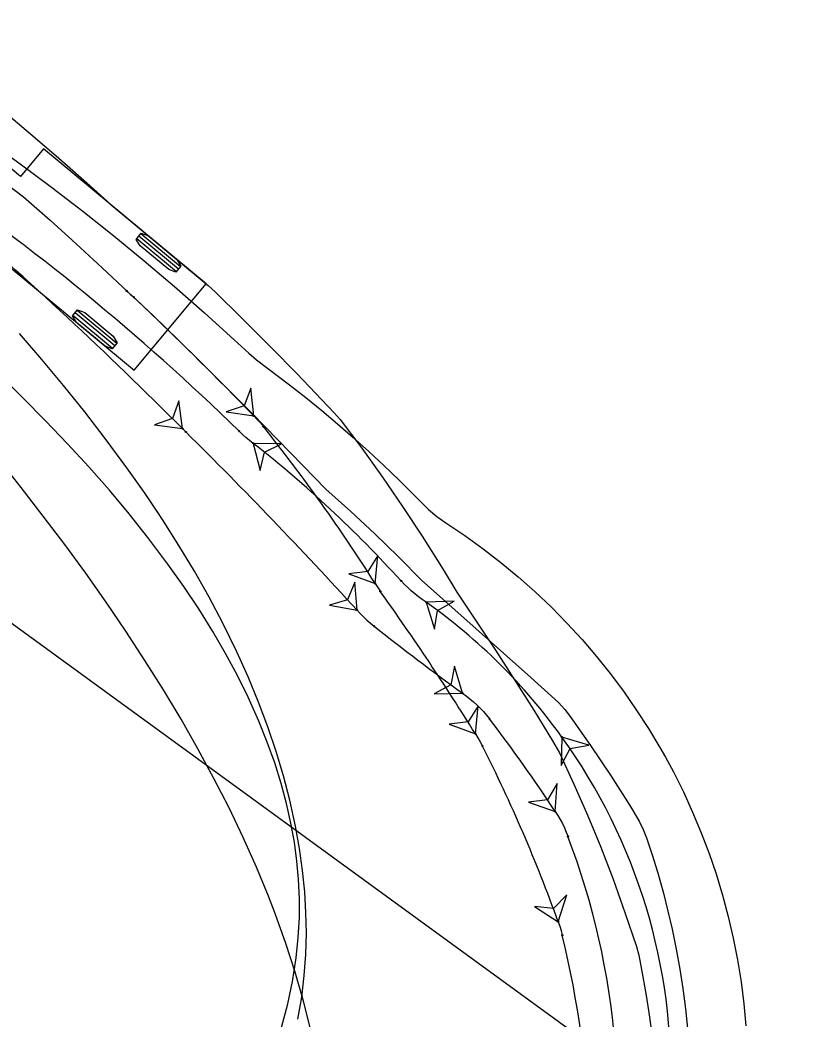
# Model space of a CAD drawing. Extents: x 2096670 to 2098561, y 684033 to 689893.
# Drawn here: x 2097584.9 to 2097640.1, y 686007 to 686078 of the extents above; entities that cross this region are included whole.
import ezdxf

# ---------------------------------------------------------------- set-up
doc = ezdxf.new("R2010")
doc.units = 0
doc.layers.add('Default', color=7, linetype='Continuous')
doc.layers.add('Old_Level_63', color=7, linetype='Continuous')

msp = doc.modelspace()

# ---------------------------------------------------------------- linework, layer by layer
at = {"layer": 'Default'}
msp.add_line((2097525.408, 686077.956), (2097723.948, 685933.456), dxfattribs=at)
at = {"layer": 'Old_Level_63'}
for p, q in [((2097584.945, 686066.826), (2097576.793, 686073.602)), ((2097586.585, 686068.8), (2097584.945, 686066.826)), ((2097598.121, 686059.211), (2097586.585, 686068.8)), ((2097581.472, 686062.648), (2097593.007, 686053.059)), ((2097596.161, 686060.244), (2097593.342, 686062.588)), ((2097596.308, 686060.42), (2097593.488, 686062.764)), ((2097596.015, 686060.068), (2097593.195, 686062.411)), ((2097593.007, 686053.059), (2097598.121, 686059.211)), ((2097598.121, 686059.211), (2097598.121, 686059.211)), ((2097591.487, 686054.62), (2097588.667, 686056.964)), ((2097591.633, 686054.797), (2097588.814, 686057.141)), ((2097591.78, 686054.973), (2097588.96, 686057.317))]:
    msp.add_line(p, q, dxfattribs=at)
for points in [[(2097577.526, 686071.164), (2097585.156, 686065.397), (2097587.045, 686063.732), (2097588.907, 686062.05), (2097590.752, 686060.354), (2097592.578, 686058.648), (2097594.384, 686056.933), (2097596.168, 686055.211), (2097597.931, 686053.481), (2097601.388, 686050.004), (2097605.024, 686046.284), (2097606.644, 686044.604), (2097608.405, 686043.024), (2097610.117, 686041.432), (2097611.799, 686039.795), (2097613.443, 686038.139), (2097621.196, 686031.231), (2097623.176, 686029.443), (2097623.609, 686028.961), (2097623.992, 686028.462), (2097625.438, 686026.407), (2097626.858, 686024.29), (2097628.233, 686022.135), (2097628.905, 686021.021), (2097629.188, 686020.435), (2097629.421, 686019.838), (2097629.82, 686018.627), (2097630.191, 686017.411), (2097630.614, 686015.897), (2097630.937, 686014.623), (2097631.233, 686013.336), (2097631.521, 686011.929), (2097631.778, 686010.5), (2097631.991, 686009.127), (2097632.18, 686007.682), (2097632.368, 686005.845)], [(2097583.641, 686071.566), (2097585.653, 686069.858), (2097587.654, 686068.126), (2097589.643, 686066.373), (2097591.371, 686064.822), (2097598.277, 686059.081), (2097598.768, 686058.633), (2097600.661, 686056.772), (2097602.764, 686054.664), (2097604.567, 686052.823), (2097607.238, 686050.038), (2097607.664, 686049.559), (2097609.188, 686047.525), (2097610.653, 686045.476), (2097612.087, 686043.386), (2097613.48, 686041.268), (2097614.971, 686038.895), (2097615.93, 686037.306), (2097618.697, 686033.164), (2097620.049, 686031.071), (2097621.401, 686028.92), (2097622.742, 686026.724), (2097623.227, 686025.884), (2097624.259, 686023.657), (2097625.243, 686021.401), (2097626.161, 686019.164), (2097627.038, 686016.892), (2097627.888, 686014.538), (2097628.705, 686012.107), (2097628.862, 686011.497), (2097629.165, 686009.958), (2097629.397, 686008.639), (2097629.612, 686007.269), (2097629.804, 686005.882)], [(2097582.641, 686069.376), (2097584.908, 686067.744), (2097587.151, 686066.074), (2097589.371, 686064.366), (2097591.567, 686062.619), (2097593.739, 686060.832), (2097595.888, 686059.007), (2097598.013, 686057.141), (2097600.113, 686055.236), (2097601.155, 686054.269), (2097601.701, 686053.802), (2097604.048, 686052.038), (2097605.204, 686051.129), (2097606.345, 686050.201), (2097607.471, 686049.253), (2097608.583, 686048.286), (2097609.679, 686047.299), (2097610.761, 686046.293), (2097611.827, 686045.268), (2097613.934, 686043.175), (2097614.521, 686042.682), (2097615.156, 686042.216), (2097616.5, 686041.315), (2097617.809, 686040.376), (2097619.079, 686039.396), (2097620.311, 686038.376), (2097621.503, 686037.319), (2097622.656, 686036.223), (2097623.768, 686035.091), (2097624.839, 686033.924), (2097625.869, 686032.722), (2097626.83, 686031.521), (2097627.784, 686030.248), (2097628.694, 686028.945), (2097629.558, 686027.612), (2097630.375, 686026.251), (2097630.766, 686025.563), (2097631.328, 686024.52), (2097632.036, 686023.106), (2097632.696, 686021.667), (2097633.308, 686020.203), (2097633.87, 686018.719), (2097634.363, 686017.274), (2097634.821, 686015.767), (2097635.228, 686014.245), (2097635.583, 686012.71), (2097635.885, 686011.164), (2097636.135, 686009.609), (2097636.333, 686008.047), (2097636.477, 686006.479)], [(2097592.488, 686058.692), (2097592.744, 686058.479), (2097592.992, 686058.257)], [(2097604.656, 686006.948), (2097604.92, 686008.525), (2097605.104, 686010.063), (2097605.212, 686011.54), (2097605.251, 686013.097), (2097605.224, 686014.518), (2097605.135, 686015.999), (2097604.983, 686017.515), (2097604.765, 686019.075), (2097604.481, 686020.661), (2097604.073, 686022.519), (2097603.626, 686024.233), (2097603.108, 686025.965), (2097602.514, 686027.723), (2097601.85, 686029.487), (2097601.114, 686031.269), (2097600.308, 686033.055), (2097599.307, 686035.098), (2097598.336, 686036.937), (2097597.295, 686038.779), (2097596.189, 686040.62), (2097595.02, 686042.457), (2097593.788, 686044.295), (2097592.5, 686046.125), (2097590.958, 686048.216), (2097589.507, 686050.101), (2097588.007, 686051.973), (2097586.455, 686053.84), (2097584.867, 686055.688)], [(2097603.489, 686006.36), (2097603.923, 686008.032), (2097604.258, 686009.623), (2097604.39, 686010.388), (2097604.524, 686011.308), (2097604.677, 686012.765), (2097604.754, 686014.168), (2097604.762, 686015.499), (2097604.699, 686016.902), (2097604.581, 686018.185), (2097604.398, 686019.525), (2097604.152, 686020.889), (2097603.838, 686022.284), (2097603.455, 686023.708), (2097603, 686025.163), (2097602.473, 686026.64), (2097601.874, 686028.134), (2097601.111, 686029.84), (2097600.352, 686031.377), (2097599.513, 686032.94), (2097598.6, 686034.51), (2097597.609, 686036.099), (2097596.549, 686037.69), (2097595.413, 686039.295), (2097593.99, 686041.188), (2097592.655, 686042.865), (2097591.255, 686044.536), (2097589.799, 686046.194), (2097588.285, 686047.841), (2097586.717, 686049.481), (2097585.096, 686051.112), (2097583.426, 686052.737)], [(2097601.528, 686049.814), (2097601.296, 686051.8), (2097600.831, 686050.531), (2097599.549, 686050.104), (2097601.528, 686049.814)], [(2097596.449, 686048.918), (2097596.192, 686050.902), (2097595.744, 686049.627), (2097594.467, 686049.183), (2097596.449, 686048.918)], [(2097601.528, 686049.814), (2097601.76, 686049.574), (2097601.982, 686049.326), (2097602.195, 686049.07)], [(2097596.449, 686048.918), (2097596.685, 686048.682)], [(2097601.481, 686047.866), (2097601.218, 686048.072), (2097600.962, 686048.286), (2097600.714, 686048.509), (2097600.474, 686048.74)], [(2097601.481, 686047.866), (2097601.979, 686045.93), (2097602.268, 686047.25), (2097603.48, 686047.847), (2097601.481, 686047.866)], [(2097605.557, 686006.179), (2097605.046, 686008.222), (2097604.458, 686010.281), (2097603.798, 686012.335), (2097603.064, 686014.392), (2097602.568, 686015.681), (2097601.707, 686017.763), (2097600.771, 686019.858), (2097599.761, 686021.963), (2097598.686, 686024.065), (2097597.547, 686026.167), (2097596.348, 686028.265), (2097595.093, 686030.358), (2097593.785, 686032.442), (2097592.427, 686034.517), (2097591.022, 686036.582), (2097589.574, 686038.636), (2097588.086, 686040.678), (2097586.56, 686042.707), (2097584.998, 686044.723), (2097583.404, 686046.727)], [(2097610.141, 686037.906), (2097610.323, 686039.898), (2097609.607, 686038.752), (2097608.264, 686038.597), (2097610.141, 686037.906)], [(2097608.855, 686036.016), (2097608.685, 686038.008), (2097608.181, 686036.754), (2097606.886, 686036.367), (2097608.855, 686036.016)], [(2097610.141, 686037.906), (2097610.319, 686037.624), (2097610.507, 686037.349)], [(2097613.758, 686036.58), (2097613.485, 686036.772), (2097613.218, 686036.972), (2097612.958, 686037.18), (2097612.704, 686037.396), (2097612.456, 686037.619), (2097612.217, 686037.851), (2097611.984, 686038.09)], [(2097613.758, 686036.58), (2097614.35, 686034.67), (2097614.574, 686036.003), (2097615.756, 686036.658), (2097613.758, 686036.58)], [(2097608.855, 686036.016), (2097609.08, 686035.77), (2097609.314, 686035.532), (2097609.556, 686035.303), (2097609.807, 686035.084), (2097610.067, 686034.874)], [(2097616.335, 686030.121), (2097615.767, 686032.038), (2097615.526, 686030.709), (2097614.335, 686030.068), (2097616.335, 686030.121)], [(2097616.335, 686030.121), (2097616.604, 686029.925), (2097616.867, 686029.719), (2097617.122, 686029.504), (2097617.368, 686029.28), (2097617.605, 686029.046), (2097617.834, 686028.803), (2097618.052, 686028.552), (2097618.261, 686028.291)], [(2097617.269, 686027.225), (2097617.461, 686029.216), (2097616.739, 686028.073), (2097615.396, 686027.925), (2097617.269, 686027.225)], [(2097617.269, 686027.225), (2097617.445, 686026.942), (2097617.611, 686026.653), (2097617.764, 686026.357)], [(2097623.412, 686026.988), (2097623.352, 686024.989), (2097623.997, 686026.177), (2097625.328, 686026.414), (2097623.412, 686026.988)], [(2097622.929, 686021.703), (2097623.08, 686023.697), (2097622.382, 686022.54), (2097621.042, 686022.364), (2097622.929, 686021.703)], [(2097622.929, 686021.703), (2097623.112, 686021.424), (2097623.283, 686021.137), (2097623.441, 686020.844), (2097623.587, 686020.545), (2097623.721, 686020.239), (2097623.841, 686019.928)], [(2097623.136, 686013.877), (2097623.747, 686015.781), (2097622.799, 686014.818), (2097621.455, 686014.96), (2097623.136, 686013.877)], [(2097623.136, 686013.877), (2097623.248, 686013.563), (2097623.347, 686013.245), (2097623.433, 686012.923)]]:
    msp.add_lwpolyline(points, dxfattribs=at)
for points in [[(2097596.344, 686060.464), (2097595.979, 686060.024), (2097595.474, 686060.22), (2097593.444, 686061.907), (2097593.159, 686062.368), (2097593.525, 686062.808), (2097594.029, 686062.612), (2097596.06, 686060.924)], [(2097591.816, 686055.017), (2097591.451, 686054.577), (2097590.946, 686054.772), (2097588.916, 686056.46), (2097588.631, 686056.921), (2097588.997, 686057.361), (2097589.502, 686057.165), (2097591.532, 686055.477)], [(2097601.528, 686049.814), (2097601.296, 686051.8), (2097600.831, 686050.531), (2097599.549, 686050.104)], [(2097596.449, 686048.918), (2097596.192, 686050.902), (2097595.744, 686049.627), (2097594.467, 686049.183)], [(2097601.481, 686047.866), (2097601.979, 686045.93), (2097602.268, 686047.25), (2097603.48, 686047.847)], [(2097610.141, 686037.906), (2097610.323, 686039.898), (2097609.607, 686038.752), (2097608.264, 686038.597)], [(2097608.855, 686036.016), (2097608.685, 686038.008), (2097608.181, 686036.754), (2097606.886, 686036.367)], [(2097613.758, 686036.58), (2097614.35, 686034.67), (2097614.574, 686036.003), (2097615.756, 686036.658)], [(2097616.335, 686030.121), (2097615.767, 686032.038), (2097615.526, 686030.709), (2097614.335, 686030.068)], [(2097617.269, 686027.225), (2097617.461, 686029.216), (2097616.739, 686028.073), (2097615.396, 686027.925)], [(2097623.412, 686026.988), (2097623.352, 686024.989), (2097623.997, 686026.177), (2097625.328, 686026.414)], [(2097622.929, 686021.703), (2097623.08, 686023.697), (2097622.382, 686022.54), (2097621.042, 686022.364)], [(2097623.136, 686013.877), (2097623.747, 686015.781), (2097622.799, 686014.818), (2097621.455, 686014.96)]]:
    msp.add_lwpolyline(points, close=True, dxfattribs=at)
for centre in [(2097592.488, 686058.692), (2097592.992, 686058.257), (2097592.992, 686058.257), (2097601.528, 686049.814), (2097601.528, 686049.814), (2097602.195, 686049.07), (2097602.195, 686049.07), (2097596.449, 686048.918), (2097596.449, 686048.918), (2097596.685, 686048.682), (2097596.685, 686048.682), (2097600.474, 686048.74), (2097600.474, 686048.74), (2097601.481, 686047.866), (2097601.481, 686047.866), (2097610.141, 686037.906), (2097610.141, 686037.906), (2097611.984, 686038.09), (2097611.984, 686038.09), (2097610.507, 686037.349), (2097610.507, 686037.349), (2097613.758, 686036.58), (2097613.758, 686036.58), (2097608.855, 686036.016), (2097608.855, 686036.016), (2097610.067, 686034.874), (2097610.067, 686034.874), (2097616.335, 686030.121), (2097616.335, 686030.121), (2097618.261, 686028.291), (2097618.261, 686028.291), (2097617.269, 686027.225), (2097617.269, 686027.225), (2097623.412, 686026.988), (2097623.412, 686026.988), (2097617.764, 686026.357), (2097617.764, 686026.357), (2097622.929, 686021.703), (2097622.929, 686021.703), (2097623.841, 686019.928), (2097623.841, 686019.928), (2097623.136, 686013.877), (2097623.136, 686013.877), (2097623.433, 686012.923), (2097623.433, 686012.923)]:
    msp.add_circle(centre, 0.0417, dxfattribs=at)
for centre, radius, start, end in [((2097481.753, 685926.823), 170.172, 45.76065, 55.64548), ((2097384.957, 685838.267), 298.501, 44.88596, 49.25491), ((2097388.145, 685842.628), 297.418, 44.15586, 46.46885), ((2097505.037, 685971.499), 124.326, 32.28554, 38.60362), ((2097355.887, 685805.131), 342.492, 42.38678, 45.32573), ((2097549.531, 685981.522), 84.264, 42.16909, 51.93811), ((2097447.629, 685921.239), 200.026, 31.99582, 35.48372), ((2097590.089, 686003.102), 41, 35.63293, 54.73941), ((2097728.746, 686184.857), 191.257, 231.64586, 234.00273), ((2097532.28, 685962.419), 108.313, 33.18434, 37.45691), ((2097590.157, 686003.007), 41, 358.03838, 35.79636), ((2097520.877, 685977.256), 108.618, 19.7035, 26.8751), ((2097573.438, 686000.753), 53.926, 348.59455, 20.82853), ((2097554, 685996.106), 71.441, 2.00622, 13.61512)]:
    msp.add_arc(centre, radius, start, end, dxfattribs=at)

doc.saveas('drawing.dxf')
